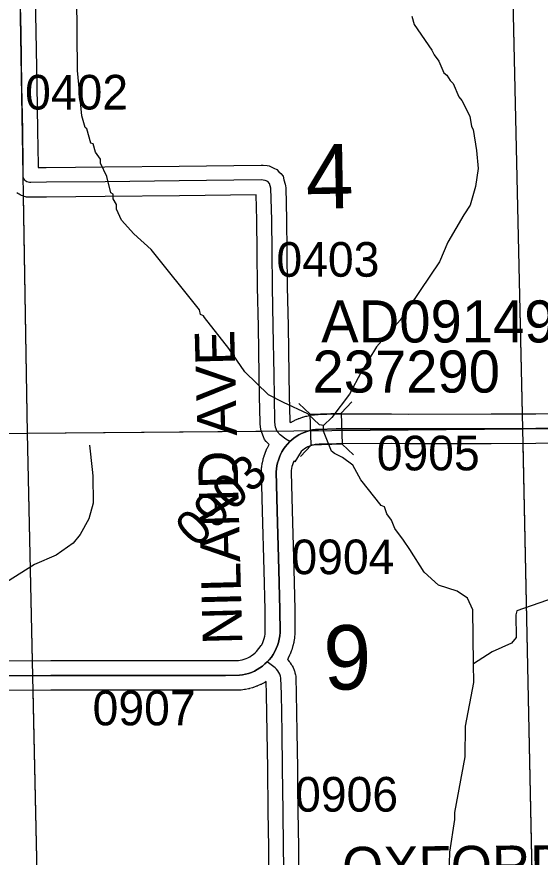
# Model space of a CAD drawing. Extents: x 23.6 to 68.7, y -63 to -29.
# Drawn here: x 46.54 to 47.599, y -41.451 to -39.752 of the extents above; entities that cross this region are included whole.
import ezdxf

# ---------------------------------------------------------------- set-up
doc = ezdxf.new("R2010")
doc.units = 0
for name, color, linetype in [('tdCoHydroRiver', 7, 'Continuous'), ('tdCoSecRdNmbr', 7, 'Continuous'), ('tdCoSecRdTxt', 7, 'Continuous'), ('tdCoSecRteBand', 7, 'Continuous'), ('tdCoSecRteCL', 7, 'Continuous'), ('tdCoSectLine', 7, 'Continuous'), ('tdCoSectLinePart', 7, 'Continuous'), ('tdCoSectNmbr', 7, 'Continuous'), ('tdCoStrucSec', 7, 'Continuous'), ('tdCoStrucSecCoName', 7, 'Continuous'), ('tdCoStrucSecFHWANum', 7, 'Continuous'), ('tdCoSurfAsphalt', 7, 'Continuous'), ('tdCoSurfGravel', 7, 'Continuous')]:
    doc.layers.add(name, color=color, linetype=linetype)

msp = doc.modelspace()

# ---------------------------------------------------------------- linework, layer by layer
at = {"layer": 'tdCoHydroRiver'}
for points in [[(47.1605, -40.5785), (47.1526, -40.577), (47.1287, -40.5551), (47.0795, -40.532), (47.0493, -40.5165), (47.0015, -40.4697), (46.9694, -40.4227), (46.9198, -40.3601), (46.9182, -40.357), (46.9118, -40.3539), (46.9101, -40.3444), (46.8125, -40.2224), (46.7774, -40.1912), (46.7519, -40.1631), (46.7422, -40.1411), (46.742, -40.1316), (46.7356, -40.1206), (46.7355, -40.1111), (46.7307, -40.108), (46.7225, -40.075), (46.7096, -40.0483), (46.7095, -40.0404), (46.6999, -40.0263), (46.6949, -40.009), (46.6902, -40.0075), (46.682, -39.9791), (46.6788, -39.976), (46.6722, -39.9524), (46.6633, -39.8609), (46.6617, -39.711)], [(47.3393, -39.7509), (47.3442, -39.7682), (47.3795, -39.8199), (47.3844, -39.8294), (47.394, -39.8419), (47.4037, -39.8655), (47.4101, -39.8701), (47.4165, -39.8811), (47.4229, -39.8873), (47.4342, -39.9141), (47.4406, -39.9219), (47.4567, -39.9533), (47.4601, -39.9738), (47.4633, -39.98), (47.4701, -40.0226), (47.4737, -40.0588), (47.4678, -40.0952), (47.4571, -40.1332), (47.4447, -40.1523), (47.4122, -40.2079), (47.3952, -40.2476), (47.316, -40.3652), (47.2677, -40.4194), (47.2367, -40.4703), (47.2135, -40.5147), (47.1777, -40.5625), (47.1605, -40.5785)], [(47.4641, -41.0597), (47.4629, -40.9508), (47.4516, -40.9273), (47.4309, -40.9133), (47.3929, -40.9011), (47.3642, -40.8746), (47.3353, -40.8291), (47.3225, -40.8103), (47.3048, -40.7868), (47.2983, -40.7695), (47.2887, -40.757), (47.2838, -40.7429), (47.2775, -40.7398), (47.2359, -40.6881), (47.2198, -40.6583), (47.1991, -40.6428), (47.1832, -40.635), (47.1769, -40.6304), (47.1606, -40.5895), (47.1605, -40.5785)], [(46.6874, -40.6184), (46.6927, -40.6672), (46.6944, -40.6799), (46.695, -40.7351), (46.6859, -40.7668), (46.6688, -40.7985), (46.6548, -40.816), (46.6204, -40.8401), (46.5764, -40.8595), (46.5199, -40.8949), (46.4432, -40.9541), (46.412, -40.9845), (46.398, -41.0051), (46.372, -41.078), (46.3616, -41.1429), (46.363, -41.408), (46.3569, -41.4286), (46.3459, -41.4366), (46.327, -41.44), (46.3066, -41.4481)], [(47.6907, -40.8505), (47.6596, -40.8934), (47.6581, -40.8982), (47.6268, -40.9269), (47.5513, -40.953), (47.5498, -40.9609), (47.5503, -41.0067), (47.541, -41.0179), (47.5017, -41.0356), (47.4641, -41.0597)], [(47.5089, -41.839), (47.5072, -41.8233), (47.4654, -41.7574), (47.4509, -41.7276), (47.4508, -41.7213), (47.4444, -41.7119), (47.4313, -41.6663), (47.4281, -41.6616), (47.4214, -41.6269), (47.4225, -41.5858), (47.4217, -41.5132), (47.4151, -41.4865), (47.4162, -41.4407), (47.4265, -41.3743), (47.4263, -41.3601), (47.4472, -41.2478), (47.4481, -41.1862), (47.4645, -41.0976), (47.4641, -41.0597)]]:
    msp.add_lwpolyline(points, dxfattribs=at)
at = {"layer": 'tdCoSecRteBand'}
for points in [[(46.5768, -39.6762), (46.5793, -39.7827), (46.5793, -39.7828), (46.5793, -39.783), (46.5807, -39.8912), (46.5826, -39.9817), (46.5826, -39.9818), (46.5826, -39.9819), (46.5836, -40.0526), (46.5836, -40.0529), (46.5836, -40.0533), (46.5836, -40.057), (46.6002, -40.0569), (46.7187, -40.0557), (46.8685, -40.054), (47.0343, -40.052), (47.0364, -40.052), (47.0385, -40.0522), (47.0465, -40.0532), (47.0509, -40.0538), (47.0549, -40.0556), (47.0604, -40.0581), (47.0663, -40.0607), (47.0706, -40.0655), (47.0741, -40.0694), (47.0789, -40.0747), (47.0807, -40.0816), (47.0832, -40.0909), (47.0841, -40.0943), (47.0842, -40.0978), (47.0858, -40.1618), (47.0858, -40.162), (47.0858, -40.1621), (47.0867, -40.2265), (47.0867, -40.2265), (47.0867, -40.2266), (47.0873, -40.2979), (47.0889, -40.3769), (47.0889, -40.3769), (47.0889, -40.3769), (47.0908, -40.4756), (47.0908, -40.4756), (47.0908, -40.4757), (47.0914, -40.5184), (47.0924, -40.5691), (47.0927, -40.5717), (47.0938, -40.5726)], [(46.5226, -41.0542), (46.6092, -41.0535), (46.6093, -41.0535), (46.6094, -41.0535), (46.7511, -41.0534), (46.7512, -41.0534), (46.7513, -41.0534), (46.7931, -41.0535), (46.9626, -41.0534), (46.9885, -41.0532), (46.9919, -41.0528), (46.996, -41.0519), (47.0001, -41.0508), (47.0041, -41.0494), (47.0079, -41.0476), (47.0116, -41.0457), (47.0152, -41.0434), (47.0186, -41.0409), (47.0225, -41.0375), (47.0252, -41.0352), (47.0348, -41.0229), (47.0357, -41.0213), (47.0377, -41.0172), (47.0394, -41.013), (47.0407, -41.0087), (47.0418, -41.0042), (47.0425, -40.9998), (47.0429, -40.9957), (47.0424, -40.9511), (47.0404, -40.8711), (47.0373, -40.7518), (47.035, -40.6729), (47.035, -40.6712), (47.0351, -40.6695), (47.0356, -40.6634), (47.0357, -40.6625), (47.0359, -40.6615), (47.0368, -40.6555), (47.0369, -40.6545), (47.0371, -40.6536), (47.0384, -40.6477), (47.0386, -40.6467), (47.0389, -40.6458), (47.0406, -40.64), (47.0409, -40.639), (47.0412, -40.6381), (47.0433, -40.6324), (47.0436, -40.6315), (47.044, -40.6306), (47.0464, -40.6251), (47.0468, -40.6242), (47.0472, -40.6233), (47.05, -40.6179), (47.0505, -40.617), (47.0506, -40.6168), (47.045, -40.6106), (47.0411, -40.6064), (47.0391, -40.6011), (47.0358, -40.5924), (47.0346, -40.5893), (47.0342, -40.5859), (47.0327, -40.5756), (47.0325, -40.5739), (47.0324, -40.5721), (47.0314, -40.5195), (47.0314, -40.5194), (47.0314, -40.5193), (47.0308, -40.4766), (47.0289, -40.3781), (47.0273, -40.299), (47.0273, -40.2988), (47.0273, -40.2986), (47.0267, -40.2272), (47.0259, -40.1631), (47.0245, -40.1121), (46.8692, -40.114), (46.8692, -40.114), (46.8692, -40.114), (46.7194, -40.1157), (46.7193, -40.1157), (46.7193, -40.1157), (46.6008, -40.1169), (46.6007, -40.1169), (46.6006, -40.1169), (46.5688, -40.1171), (46.5687, -40.1171), (46.5685, -40.1171), (46.5659, -40.1171), (46.5631, -40.1171), (46.5603, -40.1166), (46.5578, -40.1161), (46.555, -40.1156), (46.5524, -40.1145), (46.55, -40.1136), (46.5474, -40.1125), (46.545, -40.111), (46.5428, -40.1096), (46.5404, -40.1081)], [(47.0938, -40.5726), (47.0949, -40.5719), (47.0957, -40.5714), (47.0967, -40.5709), (47.102, -40.5681), (47.1029, -40.5676), (47.1038, -40.5672), (47.1094, -40.5648), (47.1103, -40.5644), (47.1113, -40.5641), (47.1169, -40.562), (47.1179, -40.5617), (47.1189, -40.5614), (47.1247, -40.5598), (47.1257, -40.5595), (47.1267, -40.5593), (47.1326, -40.5581), (47.1336, -40.5579), (47.1346, -40.5577), (47.1406, -40.5569), (47.1416, -40.5568), (47.1426, -40.5567), (47.1486, -40.5563), (47.1492, -40.5562), (47.1497, -40.5562), (47.1855, -40.5551), (47.186, -40.5551), (47.1865, -40.5551), (47.2976, -40.5549), (47.2978, -40.5549), (47.2979, -40.5549), (47.3318, -40.5552), (47.4996, -40.5551), (47.5898, -40.5547), (47.6617, -40.5541)], [(47.6624, -40.6141), (47.5902, -40.6147), (47.5901, -40.6147), (47.5901, -40.6147), (47.4998, -40.6151), (47.4998, -40.6151), (47.4997, -40.6151), (47.3317, -40.6152), (47.3315, -40.6152), (47.3314, -40.6152), (47.2975, -40.6149), (47.187, -40.6151), (47.1522, -40.6162), (47.1477, -40.6165), (47.1438, -40.617), (47.14, -40.6178), (47.1362, -40.6189), (47.1324, -40.6202), (47.1288, -40.6218), (47.1253, -40.6236), (47.122, -40.6257), (47.1187, -40.628), (47.1155, -40.6307), (47.1027, -40.6519), (47.1007, -40.6507), (47.0993, -40.6537), (47.098, -40.6576), (47.0968, -40.6615), (47.0959, -40.6655), (47.0953, -40.6695), (47.095, -40.6729), (47.0973, -40.7501), (47.0973, -40.7501), (47.0973, -40.7502), (47.1004, -40.8695), (47.1004, -40.8695), (47.1004, -40.8696), (47.1024, -40.9498), (47.1024, -40.95), (47.1024, -40.9502), (47.1029, -40.9966), (47.1029, -40.9981), (47.1028, -40.9996), (47.1022, -41.0063), (47.1021, -41.0073), (47.1019, -41.0084), (47.1008, -41.015), (47.1006, -41.016), (47.1004, -41.0171), (47.0989, -41.0236), (47.0986, -41.0246), (47.0983, -41.0257), (47.0963, -41.032), (47.096, -41.0331), (47.0956, -41.0341), (47.0931, -41.0403), (47.0927, -41.0413), (47.0922, -41.0422), (47.0893, -41.0483), (47.0889, -41.0492), (47.0883, -41.0502), (47.0879, -41.0509), (47.0888, -41.0519), (47.0913, -41.055), (47.0925, -41.0563), (47.0934, -41.0577), (47.0956, -41.0611), (47.0966, -41.0626), (47.0974, -41.0641), (47.0992, -41.0677), (47.0999, -41.0693), (47.1005, -41.0709), (47.1019, -41.0747), (47.1025, -41.0763), (47.1029, -41.078), (47.1038, -41.0819), (47.1046, -41.085), (47.1046, -41.0881), (47.1055, -41.1195), (47.1055, -41.1196), (47.1055, -41.1198), (47.1068, -41.1982), (47.1068, -41.1982), (47.1068, -41.1982), (47.1079, -41.2702), (47.1079, -41.2703), (47.1079, -41.2703), (47.1091, -41.3578), (47.1101, -41.4299), (47.1101, -41.43), (47.1101, -41.43), (47.1111, -41.5105)], [(47.0511, -41.5113), (47.0501, -41.4307), (47.0491, -41.3586), (47.0491, -41.3586), (47.0491, -41.3586), (47.0479, -41.2711), (47.0468, -41.1992), (47.0455, -41.1209), (47.0448, -41.0962), (47.0445, -41.0959), (47.0427, -41.097), (47.0418, -41.0976), (47.0408, -41.0981), (47.0352, -41.1011), (47.0343, -41.1016), (47.0333, -41.102), (47.0274, -41.1046), (47.0265, -41.1051), (47.0254, -41.1054), (47.0194, -41.1076), (47.0184, -41.108), (47.0174, -41.1082), (47.0112, -41.11), (47.0102, -41.1103), (47.0091, -41.1105), (47.0029, -41.1118), (47.0018, -41.112), (47.0007, -41.1121), (46.9944, -41.113), (46.9926, -41.1132), (46.9907, -41.1132), (46.9629, -41.1134), (46.9628, -41.1134), (46.9628, -41.1134), (46.7931, -41.1135), (46.793, -41.1135), (46.793, -41.1135), (46.7511, -41.1134), (46.6096, -41.1135), (46.5231, -41.1142)]]:
    msp.add_lwpolyline(points, dxfattribs=at)
at = {"layer": 'tdCoSecRteCL'}
for points in [[(47.0924, -40.6107), (47.0842, -40.6058), (47.0733, -40.5972), (47.0672, -40.5904), (47.0639, -40.5818), (47.0624, -40.5715), (47.0614, -40.5189), (47.0608, -40.4761), (47.0589, -40.3775), (47.0573, -40.2984), (47.0567, -40.2269), (47.0559, -40.1625), (47.0542, -40.0986), (47.0517, -40.0894), (47.0482, -40.0855), (47.0427, -40.083), (47.0347, -40.082), (46.8688, -40.084), (46.719, -40.0857), (46.6004, -40.0869), (46.5686, -40.0871), (46.566, -40.0871), (46.5634, -40.0866), (46.561, -40.0857), (46.5588, -40.0843), (46.5569, -40.0825), (46.5554, -40.0804), (46.5542, -40.078), (46.5536, -40.0755), (46.5534, -40.0729), (46.5536, -40.053), (46.5526, -39.9823), (46.5507, -39.8917), (46.5493, -39.7834), (46.5468, -39.6767)], [(47.0924, -40.6107), (47.1005, -40.6041), (47.1054, -40.6006), (47.1105, -40.5975), (47.1159, -40.5947), (47.1214, -40.5923), (47.127, -40.5903), (47.1328, -40.5887), (47.1387, -40.5874), (47.1447, -40.5866), (47.1507, -40.5862), (47.1865, -40.5851), (47.2976, -40.5849), (47.3317, -40.5852), (47.4997, -40.5851), (47.5899, -40.5847), (47.6621, -40.5841), (47.7353, -40.5829), (47.8328, -40.5816), (47.8505, -40.5814), (48.0041, -40.5793), (48.0549, -40.5788), (48.0681, -40.5788)], [(47.047, -41.056), (47.0511, -41.0519), (47.0553, -41.0466), (47.059, -41.0411), (47.0623, -41.0353), (47.0652, -41.0292), (47.0677, -41.023), (47.0697, -41.0166), (47.0712, -41.0101), (47.0723, -41.0035), (47.0729, -40.9969), (47.0724, -40.9505), (47.0704, -40.8703), (47.0673, -40.7509), (47.065, -40.672), (47.0655, -40.666), (47.0664, -40.66), (47.0677, -40.6541), (47.0694, -40.6483), (47.0715, -40.6426), (47.0739, -40.6371), (47.0767, -40.6317), (47.0798, -40.6265), (47.0833, -40.6216), (47.0924, -40.6107)], [(46.313, -41.087), (46.3765, -41.0862), (46.4417, -41.0853), (46.5228, -41.0842), (46.6094, -41.0835), (46.7512, -41.0834), (46.7931, -41.0835), (46.9627, -41.0834), (46.9905, -41.0832), (46.9969, -41.0824), (47.0031, -41.0811), (47.0092, -41.0794), (47.0153, -41.0772), (47.0211, -41.0746), (47.0267, -41.0716), (47.0321, -41.0682), (47.0373, -41.0644), (47.0421, -41.0603), (47.047, -41.056)], [(47.0811, -41.5109), (47.0801, -41.4303), (47.0791, -41.3582), (47.0779, -41.2707), (47.0768, -41.1987), (47.0755, -41.1203), (47.0747, -41.0889), (47.0737, -41.085), (47.0723, -41.0812), (47.0705, -41.0776), (47.0683, -41.0742), (47.0657, -41.0711), (47.0628, -41.0683), (47.047, -41.056)]]:
    msp.add_lwpolyline(points, dxfattribs=at)
at = {"layer": 'tdCoSectLine'}
for points in [[(47.54, -39.5686), (47.5628, -40.5848)], [(46.5429, -39.583), (46.5446, -39.5906), (46.5617, -40.5941)], [(46.5617, -40.5941), (47.5628, -40.5848)], [(47.5628, -40.5848), (48.5503, -40.577)], [(47.5628, -40.5848), (47.5838, -41.5776)], [(45.561, -40.6057), (46.5617, -40.5941)], [(46.5617, -40.5941), (46.583, -41.5765)]]:
    msp.add_lwpolyline(points, dxfattribs=at)
at = {"layer": 'tdCoSectLinePart'}
for points in [[(47.5407, -39.5988), (47.5621, -40.5548)], [(46.5536, -40.115), (46.5617, -40.5941)], [(45.5909, -40.6054), (46.5617, -40.5941)], [(46.5617, -40.5941), (47.0348, -40.5897)], [(46.5617, -40.5941), (46.5717, -41.054)], [(47.5634, -40.6147), (47.5832, -41.5479)], [(46.573, -41.1139), (46.583, -41.5765)]]:
    msp.add_lwpolyline(points, dxfattribs=at)
at = {"layer": 'tdCoStrucSec'}
for p, q in [((47.1337, -40.5554), (47.1108, -40.534)), ((47.1962, -40.5534), (47.2177, -40.5306)), ((47.1357, -40.618), (47.1143, -40.6408)), ((47.1983, -40.616), (47.2211, -40.6374))]:
    msp.add_line(p, q, dxfattribs=at)
msp.add_lwpolyline([(47.1337, -40.5554), (47.1962, -40.5534), (47.1983, -40.616), (47.1357, -40.618)], close=True, dxfattribs=at)
at = {"layer": 'tdCoSurfAsphalt'}
msp.add_lwpolyline([(47.6621, -40.5841), (47.5899, -40.5847), (47.4997, -40.5851), (47.3317, -40.5852), (47.2976, -40.5849), (47.1865, -40.5851), (47.1507, -40.5862), (47.1447, -40.5866), (47.1387, -40.5874), (47.1328, -40.5887), (47.127, -40.5903), (47.1214, -40.5923), (47.1159, -40.5947), (47.1105, -40.5975), (47.1054, -40.6006), (47.1005, -40.6041), (47.0924, -40.6107), (47.0833, -40.6216), (47.0798, -40.6265), (47.0767, -40.6317), (47.0739, -40.6371), (47.0715, -40.6426), (47.0694, -40.6483), (47.0677, -40.6541), (47.0664, -40.66), (47.0655, -40.666), (47.065, -40.672), (47.0673, -40.7509), (47.0704, -40.8703), (47.0724, -40.9505), (47.0729, -40.9969), (47.0723, -41.0035), (47.0712, -41.0101), (47.0697, -41.0166), (47.0677, -41.023), (47.0652, -41.0292), (47.0623, -41.0353), (47.059, -41.0411), (47.0553, -41.0466), (47.0511, -41.0519), (47.047, -41.056), (47.0421, -41.0603), (47.0373, -41.0644), (47.0321, -41.0682), (47.0267, -41.0716), (47.0211, -41.0746), (47.0153, -41.0772), (47.0092, -41.0794), (47.0031, -41.0811), (46.9969, -41.0824), (46.9905, -41.0832), (46.9627, -41.0834), (46.7931, -41.0835), (46.7512, -41.0834), (46.6094, -41.0835), (46.5228, -41.0842)], dxfattribs=at)
at = {"layer": 'tdCoSurfGravel'}
for points in [[(47.0924, -40.6107), (47.0842, -40.6058), (47.0733, -40.5972), (47.0672, -40.5904), (47.0639, -40.5818), (47.0624, -40.5715), (47.0614, -40.5189), (47.0608, -40.4761), (47.0589, -40.3775), (47.0573, -40.2984), (47.0567, -40.2269), (47.0559, -40.1625), (47.0542, -40.0986), (47.0517, -40.0894), (47.0482, -40.0855), (47.0427, -40.083), (47.0347, -40.082), (46.8688, -40.084), (46.719, -40.0857), (46.6004, -40.0869), (46.5686, -40.0871), (46.566, -40.0871), (46.5634, -40.0866), (46.561, -40.0857), (46.5588, -40.0843), (46.5569, -40.0825), (46.5554, -40.0804), (46.5542, -40.078), (46.5536, -40.0755), (46.5534, -40.0729), (46.5536, -40.053), (46.5526, -39.9823), (46.5507, -39.8917), (46.5493, -39.7834), (46.5468, -39.6767)], [(47.1007, -41.573), (47.0973, -41.5706), (47.094, -41.5679), (47.0911, -41.5648), (47.0885, -41.5615), (47.0863, -41.5579), (47.0845, -41.5541), (47.0831, -41.5501), (47.0821, -41.546), (47.0816, -41.5418), (47.0811, -41.5109), (47.0801, -41.4303), (47.0791, -41.3582), (47.0779, -41.2707), (47.0768, -41.1987), (47.0755, -41.1203), (47.0747, -41.0889), (47.0737, -41.085), (47.0723, -41.0812), (47.0705, -41.0776), (47.0683, -41.0742), (47.0657, -41.0711), (47.0628, -41.0683), (47.047, -41.056)]]:
    msp.add_lwpolyline(points, dxfattribs=at)

# ---------------------------------------------------------------- texts
at = {"layer": 'tdCoSecRdNmbr'}
for s, rotation, p in [('0402', 0.0362, (46.5573, -39.9399)), ('0403', 0.0366, (47.0655, -40.2778)), ('0905', 0.0367, (47.2683, -40.6691)), ('0903', 45.0352, (46.9041, -40.8274)), ('0904', 0.0366, (47.0959, -40.8789)), ('0907', 0.0363, (46.6938, -41.1843)), ('0906', 0.0366, (47.1033, -41.3587))]:
    msp.add_text(s, height=0.07, rotation=rotation, dxfattribs=at).set_placement(p)
at = {"layer": 'tdCoSecRdTxt'}
for s, rotation, p in [('NILAND AVE', 91.4909, (46.9966, -41.0204)), ('OXFORD AVE', 0.5056, (47.1986, -41.5101))]:
    msp.add_text(s, height=0.08, rotation=rotation, dxfattribs=at).set_placement(p)
at = {"layer": 'tdCoSectNmbr'}
for s, p in [('4', (47.1257, -40.1405)), ('9', (47.1616, -41.1127))]:
    msp.add_text(s, height=0.13, rotation=1.0366, dxfattribs=at).set_placement(p)
at = {"layer": 'tdCoStrucSecCoName'}
msp.add_text('AD091491.0', height=0.085, dxfattribs=at).set_placement((47.156, -40.4106))
at = {"layer": 'tdCoStrucSecFHWANum'}
msp.add_text('237290', height=0.085, dxfattribs=at).set_placement((47.1383, -40.5118))

doc.saveas('drawing.dxf')
